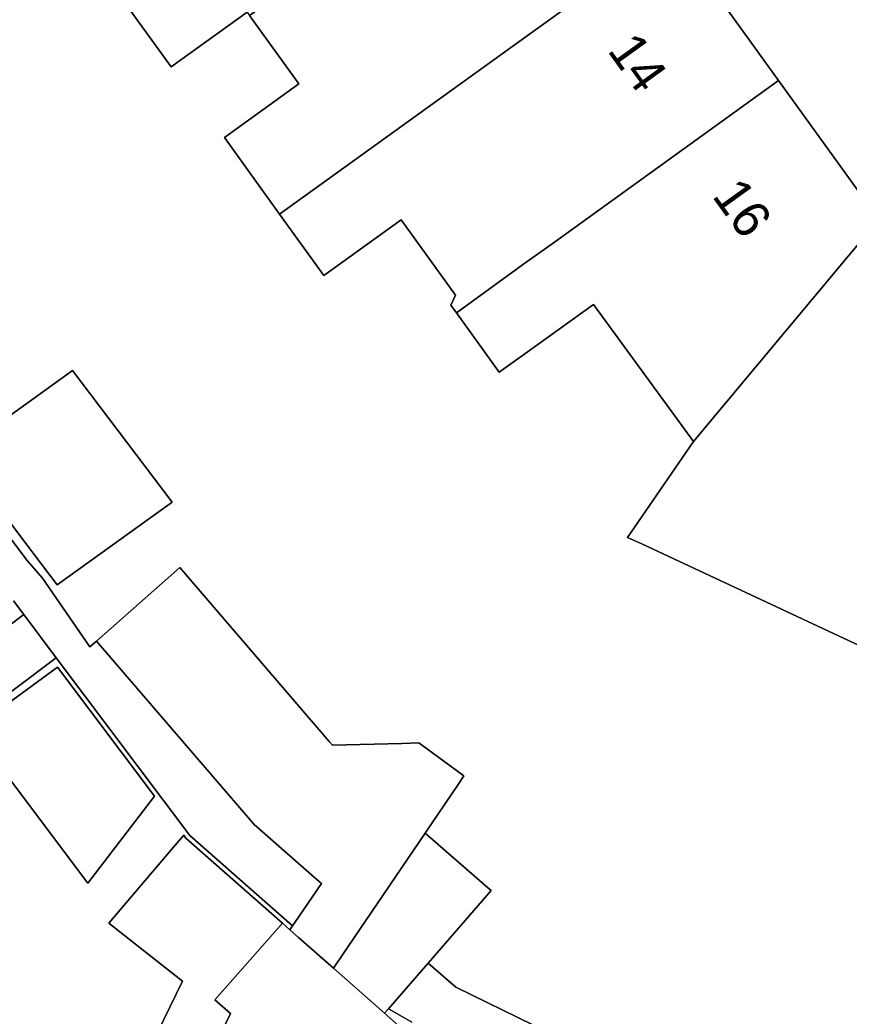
# Model space of a CAD drawing. Extents: x 159817 to 160765, y 380688 to 381638.
# Drawn here: x 159986.43 to 160008.71, y 381234.89 to 381261.64 of the extents above; entities that cross this region are included whole.
import ezdxf

# ---------------------------------------------------------------- set-up
doc = ezdxf.new("R2010")
doc.units = 0
for name, color, linetype in [('IMGEO_Erf', 7, 'Continuous'), ('IMGEO_Pand', 7, 'Continuous'), ('IMGEO_Pand_nummerreeks', 7, 'Continuous'), ('IMGEO_Voetpad_open', 7, 'Continuous')]:
    doc.layers.add(name, color=color, linetype=linetype)

msp = doc.modelspace()

# ---------------------------------------------------------------- linework, layer by layer
at = {"layer": 'IMGEO_Erf'}
for points in [[(159992.535, 381261.853), (159990.492, 381260.382), (159989.123, 381262.284)], [(160009.531, 381244.587), (160003.156, 381247.561), (160002.757, 381247.747), (160004.524, 381250.321), (160001.841, 381254), (160000, 381252.676), (159999.311, 381252.18), (159998.159, 381253.781), (159998.013, 381253.984), (159998.132, 381254.249), (159996.673, 381256.276), (159994.594, 381254.779), (159993.409, 381256.425), (159991.926, 381258.485), (159993.924, 381259.923), (159992.602, 381261.76)], [(159983.82, 381250.854), (159986.631, 381247.126), (159987.043, 381246.65), (159988.314, 381244.81), (159988.492, 381244.961), (159990.42, 381246.665), (159990.728, 381246.938), (159994.742, 381242.269), (159994.831, 381242.165), (159996.695, 381242.216), (159997.152, 381242.228), (159998.36, 381241.343), (159998.203, 381241.111), (159997.316, 381239.806), (159998.988, 381238.355), (159999.091, 381238.266), (159997.398, 381236.316), (159998.145, 381235.668), (160005.246, 381232.194)], [(159983.895, 381243.689), (159986.538, 381245.675), (159986.258, 381246.047)], [(159989.603, 381233.366), (159990.799, 381235.835), (159988.822, 381237.39), (159990.66, 381239.544), (159990.834, 381239.748), (159990.891, 381239.672), (159993.486, 381237.386), (159993.688, 381237.208), (159993.759, 381237.313), (159990.994, 381239.743), (159987.435, 381244.479), (159987.406, 381244.517), (159985.049, 381242.746), (159981.069, 381234.492)], [(159996.961, 381234.733), (159996.334, 381235.089), (159996.315, 381235.068), (159996.228, 381234.969), (159996.549, 381234.686)]]:
    msp.add_lwpolyline(points, dxfattribs=at)
for points in [[(159990.524, 381248.694), (159987.438, 381246.473), (159986.819, 381247.289), (159986.628, 381247.541), (159984.756, 381250.008), (159986.813, 381251.489), (159987.842, 381252.229)], [(159985.153, 381242.588), (159987.306, 381244.164), (159987.442, 381244.264), (159990.047, 381240.796), (159988.255, 381238.461)]]:
    msp.add_lwpolyline(points, close=True, dxfattribs=at)
at = {"layer": 'IMGEO_Pand'}
for points in [[(160001.134, 381267.906), (160000, 381269.482), (159998.157, 381272.042), (159994.1, 381269.121), (159989.52, 381265.824), (159987.58, 381264.428), (159989.123, 381262.284), (159990.492, 381260.382), (159992.535, 381261.853), (159992.602, 381261.76), (159995.105, 381263.563), (160000, 381267.089)], [(160003.94, 381264.009), (160001.134, 381267.906), (160000, 381267.089), (159995.105, 381263.563), (159992.602, 381261.76), (159993.924, 381259.923), (159991.926, 381258.485), (159993.409, 381256.425), (160000, 381261.171)], [(160003.94, 381264.009), (160000, 381261.171), (159993.409, 381256.425), (159994.594, 381254.779), (159996.673, 381256.276), (159998.132, 381254.249), (159998.013, 381253.984), (159998.159, 381253.781), (160000, 381255.107), (160000.792, 381255.677), (160006.815, 381260.015)], [(160009.505, 381256.28), (160006.815, 381260.015), (160000.792, 381255.677), (160000, 381255.107), (159998.159, 381253.781), (159999.311, 381252.18), (160000, 381252.676), (160001.841, 381254), (160004.524, 381250.321)], [(160014.359, 381254.019), (160013.998, 381254.187), (160009.505, 381256.28), (160004.524, 381250.321), (160002.757, 381247.747), (160003.156, 381247.561), (160009.531, 381244.587), (160010.139, 381244.304), (160010.322, 381244.725)], [(159986.819, 381247.289), (159987.438, 381246.473), (159990.524, 381248.694), (159987.842, 381252.229), (159986.813, 381251.489), (159984.756, 381250.008), (159986.628, 381247.541)], [(159988.492, 381244.961), (159992.722, 381240.041), (159994.347, 381238.613), (159994.532, 381238.45), (159993.921, 381237.551), (159993.759, 381237.313), (159993.688, 381237.208), (159993.919, 381237.004), (159994.853, 381236.181), (159994.926, 381236.288), (159997.316, 381239.806), (159998.203, 381241.111), (159998.36, 381241.343), (159997.152, 381242.228), (159996.695, 381242.216), (159994.831, 381242.165), (159994.742, 381242.269), (159990.728, 381246.938), (159990.42, 381246.665)], [(159987.306, 381244.164), (159985.153, 381242.588), (159988.255, 381238.461), (159990.047, 381240.796), (159987.442, 381244.264)], [(159990.66, 381239.544), (159988.822, 381237.39), (159990.799, 381235.835), (159989.603, 381233.366), (159991.006, 381232.71), (159991.858, 381234.479), (159992.09, 381234.96), (159991.673, 381235.328), (159991.951, 381235.643), (159993.486, 381237.386), (159990.891, 381239.672), (159990.834, 381239.748)], [(159998.988, 381238.355), (159997.316, 381239.806), (159994.926, 381236.288), (159994.853, 381236.181), (159996.228, 381234.969), (159996.315, 381235.068), (159996.334, 381235.089), (159997.398, 381236.316), (159999.091, 381238.266)], [(159996.228, 381234.969), (159994.853, 381236.181), (159993.919, 381237.004), (159993.688, 381237.208), (159993.486, 381237.386), (159991.951, 381235.643), (159991.673, 381235.328), (159992.09, 381234.96), (159991.858, 381234.479), (159994.735, 381232.2), (159996.549, 381234.686)]]:
    msp.add_lwpolyline(points, close=True, dxfattribs=at)
at = {"layer": 'IMGEO_Voetpad_open'}
for points in [[(159986.019, 381288.871), (159992.128, 381280.454), (159995.552, 381275.622), (159997.275, 381273.229), (159998.157, 381272.042), (160000, 381269.482), (160001.134, 381267.906), (160003.94, 381264.009), (160006.815, 381260.015), (160009.505, 381256.28), (160013.998, 381254.187), (160014.359, 381254.019), (160018.402, 381252.136), (160018.62, 381252.034), (160022.807, 381250.084), (160022.944, 381250.02), (160027.212, 381248.033), (160030.548, 381246.479), (160031.617, 381245.981), (160033.032, 381245.322), (160036.021, 381243.93), (160040.426, 381241.878), (160041.843, 381241.188), (160046.955, 381238.804)], [(159986.258, 381246.047), (159986.538, 381245.675), (159987.406, 381244.517), (159987.435, 381244.479), (159990.994, 381239.743), (159993.759, 381237.313), (159993.921, 381237.551), (159994.532, 381238.45), (159994.347, 381238.613), (159992.722, 381240.041), (159988.492, 381244.961), (159988.314, 381244.81), (159987.043, 381246.65), (159986.631, 381247.126), (159983.82, 381250.854)], [(160005.246, 381232.194), (159998.145, 381235.668), (159997.398, 381236.316), (159996.334, 381235.089), (159996.961, 381234.733)]]:
    msp.add_lwpolyline(points, dxfattribs=at)
msp.add_lwpolyline([(159987.406, 381244.517), (159986.538, 381245.675), (159983.895, 381243.689), (159976.579, 381228.3), (159975.807, 381226.677), (159974.836, 381227.13), (159974.274, 381225.927), (159972.157, 381221.397), (159970.395, 381217.626), (159972.688, 381216.555), (159974.43, 381220.283), (159976.547, 381224.813), (159977.886, 381227.679), (159981.069, 381234.492), (159985.049, 381242.746)], close=True, dxfattribs=at)

# ---------------------------------------------------------------- texts
at = {"layer": 'IMGEO_Pand_nummerreeks'}
for s, p in [('14', (160002.195, 381260.819)), ('16', (160005.007, 381256.914))]:
    msp.add_text(s, height=1, rotation=305.7499, dxfattribs=at).set_placement(p)

doc.saveas('drawing.dxf')
